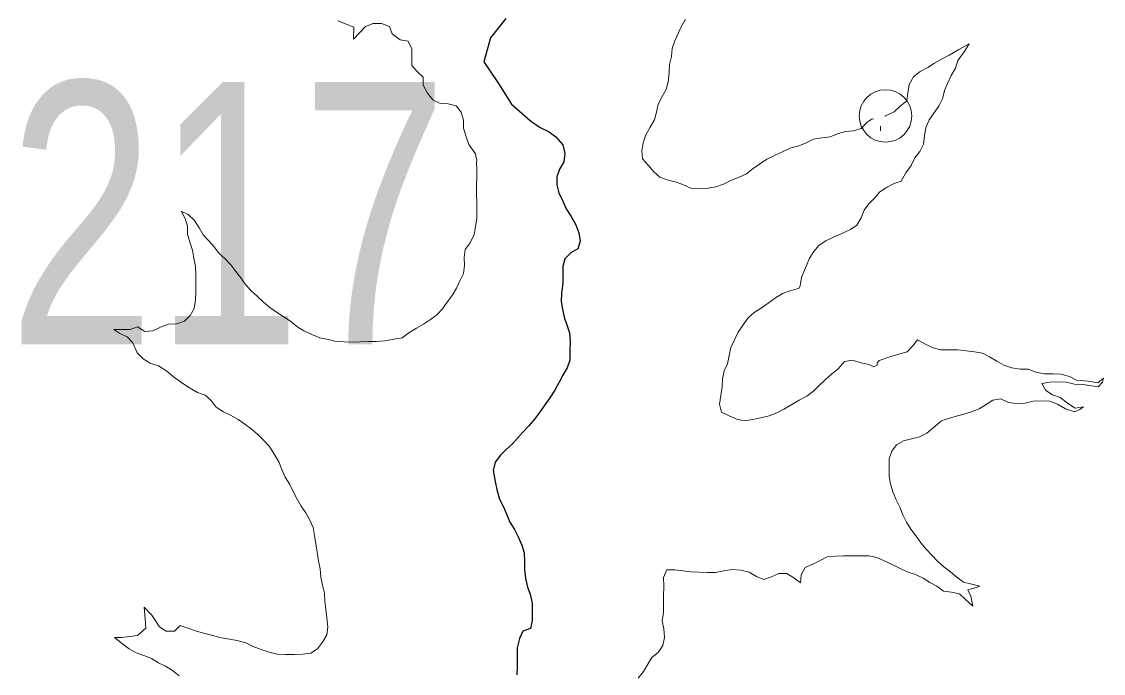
# Model space of a CAD drawing. Extents: x 553962 to 842807, y 8883888 to 9032388.
# Drawn here: x 733636 to 735284, y 8961832 to 8962825 of the extents above; entities that cross this region are included whole.
import ezdxf

# ---------------------------------------------------------------- set-up
doc = ezdxf.new("R2010")
doc.units = 0
doc.header["$LTSCALE"] = 160
doc.header["$PDMODE"] = 32
doc.header["$PDSIZE"] = 80
for name, color, linetype, lineweight in [('21', 7, 'Continuous', 25), ('33', 7, 'Continuous', 13), ('8', 7, 'Continuous', 13)]:
    doc.layers.add(name, color=color, linetype=linetype, lineweight=lineweight)

msp = doc.modelspace()

# ---------------------------------------------------------------- linework, layer by layer
at = {"layer": '21'}
msp.add_lwpolyline([(734373.9, 8962829.8), (734350.6, 8962800.1), (734340.4, 8962763.4), (734361.6, 8962732.1), (734382.8, 8962699.1), (734411.5, 8962673.7), (734426.3, 8962663.6), (734439.8, 8962657), (734450.1, 8962649.5), (734460.7, 8962637.1), (734463.7, 8962623.8), (734462.3, 8962611.2), (734455.9, 8962600), (734451.7, 8962588.5), (734451.6, 8962576.2), (734454.6, 8962563.8), (734460.7, 8962551.3), (734466, 8962539.4), (734473.2, 8962527.7), (734480.5, 8962515.1), (734485.3, 8962503.2), (734487.4, 8962490.2), (734483.7, 8962478.7), (734472.9, 8962472.5), (734463.9, 8962463.6), (734460.9, 8962451.8), (734460.9, 8962439.4), (734460.8, 8962426.2), (734458.8, 8962411.3), (734458.1, 8962398.5), (734460, 8962386.5), (734462.6, 8962374.7), (734466.6, 8962362.6), (734470.8, 8962350.7), (734471.7, 8962337.7), (734471.5, 8962322.5), (734471.3, 8962308.9), (734467.4, 8962297.2), (734460.8, 8962286.3), (734455.3, 8962275.4), (734448.8, 8962263.2), (734441, 8962251.4), (734433.2, 8962240.7), (734425.2, 8962229), (734417.4, 8962219.1), (734409.1, 8962209), (734400, 8962199.1), (734391.7, 8962190), (734383.7, 8962181), (734374.2, 8962173.1), (734366, 8962164.3), (734357.8, 8962153.6), (734354.8, 8962141), (734357.8, 8962124), (734360.1, 8962112), (734364.5, 8962097.4), (734370.5, 8962085.5), (734375.3, 8962073.5), (734380.1, 8962061.9), (734387.2, 8962050.9), (734392.9, 8962039.6), (734398.1, 8962027.3), (734401.7, 8962015.2), (734402.3, 8962002.2), (734402.4, 8961989.4), (734404.1, 8961976.6), (734406.8, 8961963.1), (734410.8, 8961952.5), (734414.1, 8961938.9), (734414.2, 8961925.2), (734413.8, 8961912.3), (734411.4, 8961900), (734399.9, 8961895.9), (734394.8, 8961885), (734391.5, 8961872.9), (734391.2, 8961870.4), (734391.1, 8961855.7), (734391, 8961841.3), (734390.9, 8961829.3)], dxfattribs=at)
at = {"layer": '8'}
msp.add_line((734944.7, 8962665.6), (734944.4, 8962658.6), dxfattribs=at)
for points in [[(734924.3, 8962671.9), (734915, 8962661.8), (734903.4, 8962658.6), (734891.2, 8962657.5), (734879.3, 8962653.7), (734867.9, 8962649.5), (734855.1, 8962647.8), (734842.8, 8962645.6), (734831.5, 8962640.4), (734820.2, 8962635.8), (734807.9, 8962632.5), (734796.2, 8962627.1), (734783.4, 8962620.8), (734771.6, 8962615.1), (734760.3, 8962607.8), (734750.5, 8962600.9), (734740.4, 8962592.8), (734729.2, 8962588), (734717.7, 8962583.4), (734705.3, 8962577.2), (734693.8, 8962573), (734681.8, 8962571), (734668.2, 8962570.6), (734655.6, 8962571.3), (734643.7, 8962576.6), (734631.8, 8962581), (734619.9, 8962583.6), (734608.6, 8962588), (734599.2, 8962596.1), (734591.1, 8962605.8), (734582, 8962615.8), (734581, 8962627.9), (734583.2, 8962640.3), (734587.1, 8962652.6), (734593.8, 8962664.2), (734600.2, 8962675.4), (734603.4, 8962687), (734606.1, 8962699.3), (734612, 8962710.7), (734617.9, 8962721.5), (734621.4, 8962733.1), (734622.7, 8962746.7), (734623.1, 8962759.4), (734626.1, 8962771.6), (734627.1, 8962784), (734631.3, 8962795.5), (734636.2, 8962806.7), (734641.4, 8962818), (734647.6, 8962828.9)], [(734118.2, 8962826.3), (734142.3, 8962816.3), (734141.8, 8962798.2), (734160.4, 8962817.5), (734171.7, 8962822.2), (734184.7, 8962822.1), (734196.8, 8962817.6), (734200.9, 8962806.2), (734213, 8962797.2), (734225.4, 8962795.1), (734230.5, 8962783.2), (734230.7, 8962770.7), (734230.6, 8962757.8), (734239.1, 8962748.7), (734247.9, 8962740.1), (734248.2, 8962728), (734254.8, 8962716.1), (734262.8, 8962705.9), (734273.8, 8962700.1), (734286.3, 8962699.6), (734298.3, 8962696.5), (734306.1, 8962686.8), (734309.4, 8962674.6), (734309.6, 8962662.4), (734313.6, 8962649.3), (734317.8, 8962637.5), (734327.6, 8962623.5), (734328.7, 8962617.8), (734330, 8962615), (734329.1, 8962609.3), (734329.8, 8962601.5), (734329.7, 8962588.6), (734329.3, 8962575.9), (734329.2, 8962563), (734329.6, 8962550), (734329.6, 8962537.6), (734329.5, 8962525.2), (734327.5, 8962512.9), (734325.5, 8962500.7), (734319.7, 8962487.9), (734312.1, 8962477.7)], [(734927, 8962547), (734935.3, 8962556.1), (734943.6, 8962565.3), (734953.7, 8962572.2), (734965.6, 8962578), (734975.9, 8962581.8), (734983.4, 8962594.4), (734991.3, 8962605.7), (734996.9, 8962617.4), (735004.7, 8962627.2), (735009.9, 8962638.4), (735011.4, 8962651.2), (735013.6, 8962663.1), (735018.9, 8962675), (735025.7, 8962685.5), (735033.7, 8962696.1), (735039.1, 8962707), (735042.1, 8962719.8), (735046.9, 8962730.8), (735052.3, 8962742.7), (735058.9, 8962754), (735062.6, 8962765.5), (735072, 8962778.9), (735079.5, 8962790.9), (735063.8, 8962782.3), (735049.4, 8962773.8), (735038.7, 8962768.4), (735027, 8962761.6), (735016.5, 8962755), (735005.2, 8962748.9), (734994.7, 8962740.6), (734988.5, 8962729.2), (734986.4, 8962716.4), (734984.6, 8962704.2), (734974.8, 8962696), (734965.4, 8962687.4), (734952.2, 8962681.2)], [(734934, 8962676.8), (734931.2, 8962676.3), (734924.3, 8962671.9)], [(734312.1, 8962477.7), (734310.7, 8962465.6), (734310.8, 8962453.1), (734309.6, 8962441.1), (734304, 8962430), (734298.7, 8962418.6), (734292, 8962407.3), (734284.8, 8962397.3), (734277.2, 8962387.3), (734268.6, 8962378.1), (734259, 8962370.8), (734248.5, 8962363.9), (734237.6, 8962357.8), (734226.1, 8962350.7), (734216, 8962343.1), (734203.5, 8962340.8), (734189.8, 8962338.3), (734176.6, 8962337.4), (734164.3, 8962337.2), (734152.3, 8962337), (734140.1, 8962336.4), (734127.7, 8962336.7), (734115.6, 8962337.7), (734103.8, 8962340.6), (734090.7, 8962342.8), (734078.4, 8962348.1), (734066.3, 8962353.7), (734055.5, 8962360.4), (734045.7, 8962368.2), (734035, 8962375.5), (734024.5, 8962382), (734014.5, 8962389.1), (734005, 8962397.3), (733995.7, 8962406.1), (733985.6, 8962415.3), (733977.2, 8962424.2), (733970.1, 8962434.4), (733962.7, 8962444.2), (733955, 8962454.3), (733946.6, 8962463.6), (733937.5, 8962471.7), (733929.7, 8962481.9), (733921.6, 8962491.1), (733913, 8962500.1), (733906.6, 8962510.5), (733899.9, 8962521.7), (733890.2, 8962530.8), (733879.2, 8962536.2), (733885.6, 8962524.7), (733889, 8962513), (733888.9, 8962500.8), (733892.6, 8962488.6), (733896.5, 8962476.6), (733898.9, 8962464.3), (733901, 8962451.6), (733901.7, 8962438.7), (733901.7, 8962426.6), (733901.6, 8962413.6), (733901.1, 8962400.5), (733899, 8962387.8), (733893.3, 8962377.1), (733884.6, 8962368.3), (733872.7, 8962364.3), (733860.2, 8962363.7), (733848.1, 8962359.3)], [(735001, 8962340), (734993.2, 8962330.5), (734985.1, 8962321.6), (734972.4, 8962318.1), (734960.2, 8962314.7), (734942.4, 8962308.6), (734939.6, 8962304.9), (734939.6, 8962301.3), (734934.6, 8962299), (734927.2, 8962302.3), (734914.7, 8962304.8), (734901.9, 8962309), (734889.9, 8962306.8), (734880.2, 8962295.8), (734870.2, 8962287.9), (734860.7, 8962279.5), (734851.2, 8962270.5), (734842.6, 8962262), (734832.4, 8962254.3), (734820.7, 8962247.8), (734809.6, 8962241.6), (734797.5, 8962234.3), (734786.7, 8962228.7), (734775.2, 8962224.2), (734762.5, 8962221.2), (734750.2, 8962218.4), (734737.5, 8962216.5), (734725.6, 8962219.1), (734714, 8962224.2), (734702.4, 8962229.8), (734699.6, 8962242.1), (734701.5, 8962255), (734703.7, 8962268.5), (734703.8, 8962280.7), (734706.4, 8962292.5), (734711.6, 8962303.6), (734714.2, 8962316.1), (734716.4, 8962328.1), (734722.3, 8962340.1), (734728, 8962351.8), (734735.3, 8962362.8), (734743.1, 8962373.5), (734752.3, 8962381.6), (734762.7, 8962388.1), (734773.7, 8962395.9), (734784.5, 8962403.8), (734795.1, 8962410.8), (734807.2, 8962414.7), (734817.5, 8962417.9), (734820.9, 8962418.7), (734822.2, 8962422.3), (734823, 8962426.3), (734824.7, 8962436.7), (734831.9, 8962453.1), (734836.3, 8962464.3), (734842.9, 8962474.8), (734851.1, 8962484.2), (734861.5, 8962490.9), (734873, 8962496.3), (734885.9, 8962502), (734898.7, 8962508.2), (734908.8, 8962514.8), (734915.1, 8962525.9), (734919.6, 8962537.4), (734927, 8962547)], [(733848.1, 8962359.3), (733836.4, 8962353.5), (733823.9, 8962352.8), (733813.1, 8962359.9), (733801.5, 8962355.9), (733787.7, 8962355.6), (733776.8, 8962355.8), (733785.8, 8962349.8), (733797.2, 8962344.4), (733805.9, 8962335.2), (733812.2, 8962320.3), (733821.6, 8962311.2), (733832.4, 8962304.3), (733845, 8962300.2), (733857.8, 8962292), (733867.8, 8962283.7), (733878.2, 8962275.9), (733889.7, 8962268.5), (733904.1, 8962259.8), (733915.8, 8962255.7), (733925.3, 8962247.3), (733932.6, 8962237.6), (733943.9, 8962230.5), (733954.7, 8962225), (733966.1, 8962218.5), (733976.2, 8962211.4), (733985.8, 8962204.4), (733995.8, 8962196), (734005.2, 8962186.8), (734013.8, 8962177.4), (734020.7, 8962166.7), (734028, 8962154), (734032.8, 8962142.5), (734038, 8962130.9), (734044.7, 8962119.6), (734050.6, 8962107.9), (734056.3, 8962097.2)], [(735241.3, 8962236), (735230.8, 8962242.3), (735218.1, 8962252.1), (735206.7, 8962256.1), (735196.6, 8962262.9), (735190.4, 8962273.2), (735202.4, 8962275.6), (735214.8, 8962275.8), (735227.3, 8962275.3), (735240.3, 8962272.2), (735252.6, 8962271.7), (735276.2, 8962268.3), (735282.7, 8962275.7), (735284.1, 8962281.6), (735275.9, 8962274.7), (735261.2, 8962276.9), (735243.2, 8962278.5), (735232.3, 8962284.3), (735219.7, 8962287.8), (735207.7, 8962288.2), (735193.7, 8962288.1), (735181.3, 8962290.7), (735170, 8962295.2), (735157.3, 8962295.4), (735144.7, 8962297.3), (735132.5, 8962301.2), (735121.7, 8962307.6), (735110.7, 8962314.2), (735099.9, 8962319.8), (735087.6, 8962321.6), (735075.1, 8962323.2), (735061.9, 8962324.5), (735048.9, 8962324.7), (735036.5, 8962325), (735024.7, 8962327.9), (735013.2, 8962333.4), (735001, 8962340)], [(734962.2, 8961997.8), (734973.6, 8961992.1), (734985, 8961986.4), (734997.7, 8961982.2), (735009.4, 8961976.8), (735019.7, 8961970.2), (735030.6, 8961964.5), (735040.7, 8961957), (735052.8, 8961955.6), (735064.8, 8961953), (735073.8, 8961945), (735085.4, 8961934.1), (735082.2, 8961949.5), (735077.7, 8961959.2), (735090.5, 8961962.4), (735095.7, 8961964.8), (735083.5, 8961967.6), (735071.3, 8961970.5), (735060.8, 8961978.2), (735051.1, 8961986.6), (735041.2, 8961994.2), (735031.2, 8962002.8), (735022.6, 8962011.8), (735014.3, 8962020.9), (735006.2, 8962030.7), (734998.7, 8962040.9), (734990.8, 8962051.6), (734984.4, 8962062.2), (734978.5, 8962073.3), (734974, 8962084.9), (734968.3, 8962096.3), (734963.4, 8962108.4), (734959.9, 8962120.3), (734957.8, 8962132.3), (734957.9, 8962144.8), (734958, 8962158.6), (734962, 8962170.1), (734969.2, 8962180.1), (734979.8, 8962185.9), (734991.8, 8962189.2), (735004.2, 8962192.3), (735015.2, 8962197.9), (735030.9, 8962210.9), (735035.1, 8962214.3), (735037.5, 8962216.7), (735043.3, 8962218.8), (735058.5, 8962223.1), (735071.4, 8962226.8), (735083, 8962230.1), (735094.8, 8962234.8), (735105.7, 8962241.6), (735115.9, 8962248), (735128.1, 8962250), (735139.5, 8962244.7), (735151.5, 8962243.1), (735164.6, 8962243.6), (735177, 8962246.4), (735190.4, 8962247), (735202.8, 8962246.7), (735214.4, 8962242.2), (735226.6, 8962234.7), (735240.2, 8962230.3), (735248.3, 8962233.6), (735253.8, 8962237.7), (735241.3, 8962236)], [(734056.3, 8962097.2), (734062.2, 8962086.3), (734069.1, 8962076.5), (734075.3, 8962065), (734080.6, 8962054.1), (734082.6, 8962041.9), (734084.4, 8962029), (734086.4, 8962016.4), (734088.5, 8962003.4), (734091.2, 8961991), (734092.2, 8961978.3), (734094.6, 8961966.1), (734097.7, 8961954), (734098.3, 8961941.9), (734099.9, 8961929.3), (734101.3, 8961916.1), (734102.8, 8961902.2), (734101.1, 8961890.2), (734094.6, 8961879.4), (734087.3, 8961868.9), (734077, 8961862.4), (734064.8, 8961861.1), (734051.3, 8961860.4), (734038.6, 8961860.7), (734025.6, 8961861.2), (734013.6, 8961864.1), (734001.3, 8961867.9), (733989.2, 8961872.8), (733978.1, 8961878), (733964.6, 8961881.8), (733950.1, 8961884.2), (733937.9, 8961886.4), (733925.4, 8961889.8), (733913.6, 8961892.8), (733901.4, 8961896.6), (733889.3, 8961900.4), (733877.9, 8961904.6), (733869.1, 8961895.9), (733856.6, 8961895.9), (733846.4, 8961902.8), (733834.8, 8961920.4), (733823, 8961932.8), (733824.7, 8961914.6), (733825.5, 8961900.8), (733813.1, 8961889.2), (733801.3, 8961888), (733789.1, 8961886.4), (733777.7, 8961886.4), (733790.2, 8961876.6), (733800.1, 8961869), (733810.8, 8961863), (733822.6, 8961858.9), (733834, 8961854.6), (733844.7, 8961848), (733855.5, 8961842.6), (733866.3, 8961835.9), (733876.1, 8961828.2)], [(734668.6, 8961985.7), (734681.3, 8961985.4), (734693.3, 8961985.3), (734706.2, 8961987.8), (734718.2, 8961989.9), (734732.1, 8961989.2), (734744.5, 8961986.1), (734755.6, 8961979.2), (734766.8, 8961974.5), (734778.4, 8961978.8), (734789.8, 8961984), (734802, 8961983.9), (734812.5, 8961977.4), (734822.6, 8961969.5), (734823.8, 8961981.7), (734829.7, 8961992.8), (734841.4, 8961998.1), (734852.6, 8962003.7), (734863.3, 8962009.2), (734876.2, 8962010.5), (734888.2, 8962010.9), (734901.2, 8962010.8), (734913.7, 8962010.7), (734926.7, 8962010.6), (734938.8, 8962008.3), (734950.1, 8962003.1), (734962.2, 8961997.8)], [(734575.5, 8961824.5), (734583.4, 8961834.6), (734590.3, 8961845.7), (734596.3, 8961856.1), (734606.1, 8961863.4), (734613.3, 8961874.2), (734615.7, 8961886.5), (734614.4, 8961899.4), (734612.3, 8961911.9), (734614, 8961924.3), (734614.1, 8961936.9), (734614.2, 8961949.1), (734614.4, 8961964.6), (734614.1, 8961978), (734619.2, 8961989.5), (734631.5, 8961989.5), (734643.8, 8961988.1), (734656.2, 8961986.6), (734668.6, 8961985.7)]]:
    msp.add_lwpolyline(points, dxfattribs=at)
msp.add_point((734952.2, 8962681.2), dxfattribs=at)

# ---------------------------------------------------------------- texts
at = {"layer": '33', "width": 0.75}
msp.add_text('217', height=400, dxfattribs=at).set_placement((733616.2, 8962333.1))

doc.saveas('drawing.dxf')
